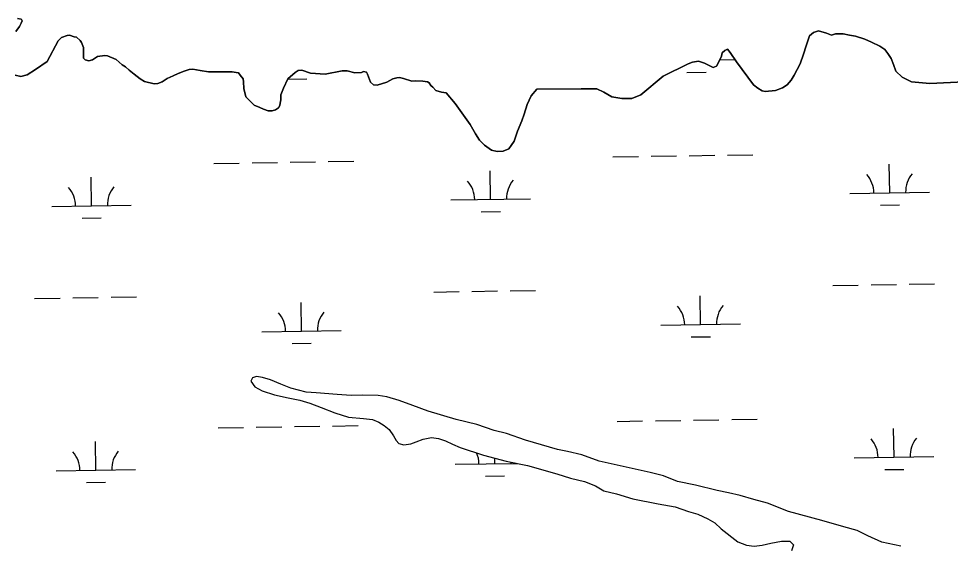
# Model space of a CAD drawing. Extents: x 3855477 to 3893699, y 299188 to 325115.
# Drawn here: x 3863358 to 3864530, y 321311 to 321974 of the extents above; entities that cross this region are included whole.
import ezdxf

# ---------------------------------------------------------------- set-up
doc = ezdxf.new("R2010")
doc.units = 0
doc.layers.add('V-TOPO-SHOR', color=7, linetype='Continuous')
doc.layers.add('V-WETL-SWMP', color=7, linetype='Continuous')

msp = doc.modelspace()

# ---------------------------------------------------------------- linework, layer by layer
at = {"layer": 'V-TOPO-SHOR'}
for points in [[(3863354.5, 321957.9), (3863359.2, 321964.1), (3863361.4, 321968.3), (3863362.4, 321971.4), (3863361.9, 321973), (3863361.4, 321973.5), (3863356.7, 321974)], [(3863705.9, 321906.1), (3863696.5, 321898.3), (3863691.2, 321886.4), (3863688, 321878.1), (3863688, 321871.9), (3863686.9, 321867.7), (3863686.4, 321864.6), (3863684.8, 321862), (3863681.2, 321859.4), (3863677, 321857.9), (3863671.8, 321857.9), (3863666.1, 321860), (3863661.4, 321862.1), (3863654.2, 321865.3), (3863643.8, 321875.7), (3863641.3, 321886.2), (3863640.8, 321894.5), (3863640.3, 321898.1), (3863636.7, 321902.8), (3863634.6, 321906), (3863634.1, 321906), (3863626.8, 321907), (3863596.7, 321907.2), (3863586.3, 321908.8), (3863577.4, 321910.4), (3863572.7, 321909.9), (3863566.5, 321907.9), (3863558.7, 321904.8), (3863552.4, 321902.2), (3863545.1, 321898.6), (3863538.8, 321894.5), (3863533.1, 321892.5), (3863528.4, 321892), (3863516.5, 321895.1), (3863510.8, 321898.3), (3863503.5, 321904.1), (3863497.3, 321909.3), (3863492.7, 321913.5), (3863488.5, 321916.1), (3863480.7, 321922.4), (3863469.8, 321927.1), (3863466.7, 321927.7), (3863457.4, 321926.2), (3863451.1, 321922), (3863446.4, 321921), (3863441.7, 321922.1), (3863439.7, 321924.2), (3863439.7, 321937.7), (3863437.2, 321944), (3863435.6, 321946.6), (3863431, 321950.7), (3863427.8, 321951.3), (3863422.1, 321953.4), (3863419, 321952.9), (3863412.2, 321950.3), (3863408, 321946.2), (3863393.9, 321920.3), (3863379.2, 321909.9), (3863368.8, 321903.2), (3863361, 321901.2), (3863353.7, 321902.8)], [(3864394.9, 321954.7), (3864390.8, 321954.7), (3864385.5, 321954.8), (3864380.3, 321953.2), (3864374, 321955.9), (3864364.1, 321958.5), (3864357.8, 321956.5), (3864352.5, 321952.3), (3864348.3, 321939.8), (3864345.1, 321929.3), (3864340.8, 321917.3), (3864333.4, 321902.7), (3864329.7, 321896.4), (3864324.5, 321890.7), (3864318.7, 321887.1), (3864309.8, 321883.5), (3864296.7, 321882.5), (3864293, 321883), (3864287.8, 321886.7), (3864282.1, 321890.9), (3864260.8, 321919.8), (3864253, 321931.4), (3864249.3, 321935.6), (3864246.2, 321934.1), (3864243, 321930.9), (3864242, 321926.8), (3864238.3, 321918.9), (3864235.6, 321914.2), (3864231.4, 321912.7), (3864220.5, 321918), (3864213.1, 321920.6), (3864205.3, 321919.1), (3864200, 321917), (3864168.5, 321901.5), (3864140.7, 321878.1), (3864129.1, 321873.5), (3864116.6, 321873.5), (3864104, 321875.7), (3864094.1, 321881.5), (3864085.2, 321885.7), (3864065.4, 321885.8), (3864009.9, 321885.1), (3864002.5, 321876.7), (3863997.7, 321865.8), (3863994, 321853.8), (3863990.8, 321845.4), (3863985.5, 321832.4), (3863981.2, 321819.8), (3863977.6, 321814.6), (3863974.4, 321810.4), (3863967.6, 321807.3), (3863959.7, 321806.8), (3863952.9, 321808.5), (3863944.1, 321814.8), (3863937.8, 321821.1), (3863932.6, 321829), (3863925.9, 321841), (3863907.2, 321867.3), (3863895.7, 321880.5), (3863890, 321881.5), (3863882.7, 321883.7), (3863879, 321887.9), (3863876.4, 321890), (3863874.3, 321893.1), (3863872.3, 321894.7), (3863866.5, 321895.3), (3863857.6, 321895.9), (3863852.4, 321895.4), (3863841.9, 321898.6), (3863837.2, 321900.1), (3863833.6, 321899.6), (3863828.8, 321898.1), (3863821, 321894), (3863808.9, 321890.4), (3863804.2, 321890.9), (3863800.6, 321894.1), (3863796.9, 321904), (3863795.4, 321906.7), (3863791.7, 321907.7), (3863789.1, 321906.2), (3863780.7, 321905.7), (3863771.3, 321908.4), (3863765, 321908.4), (3863743.6, 321904.3), (3863725.2, 321905.5), (3863714.3, 321909.2), (3863709.6, 321908.7), (3863705.9, 321906.1)], [(3864546.9, 321894.7), (3864504, 321892.4), (3864481, 321894.6), (3864469, 321900.4), (3864461.2, 321907.8), (3864458.1, 321916.2), (3864455.5, 321924), (3864451.3, 321930.3), (3864447.2, 321935.1), (3864440.9, 321939.3), (3864430.5, 321944.6), (3864422.1, 321948.3), (3864410.6, 321952), (3864402.8, 321953.1), (3864394.9, 321954.7)], [(3864467.6, 321310.4), (3864443.7, 321315.3), (3864425.9, 321323.3), (3864412.4, 321330.2), (3864395.7, 321334.6), (3864368.3, 321342.7), (3864326.2, 321354.1), (3864300, 321364.6), (3864282.5, 321369.1), (3864265.4, 321373.9), (3864250.7, 321377.6), (3864236.4, 321380.5), (3864209.4, 321387), (3864186.7, 321391.9), (3864169.2, 321398.7), (3864152.2, 321403.2), (3864114.4, 321411.4), (3864088.2, 321417.1), (3864066.3, 321425.1), (3864048.4, 321429.6), (3864035.7, 321432.1), (3863995.6, 321443.8), (3863971.8, 321451.9), (3863955.9, 321456), (3863934.4, 321463.3), (3863908.2, 321469.8), (3863873.3, 321480.3), (3863853.8, 321487.2), (3863836.7, 321493.6), (3863821.2, 321498.1), (3863810.1, 321500.1), (3863791, 321500.2), (3863776.3, 321499.9), (3863758.8, 321501.2), (3863732.1, 321503.3), (3863719.8, 321504.2), (3863700.3, 321509.1), (3863688, 321514.3), (3863674.9, 321519.6), (3863664.6, 321522.4), (3863657.4, 321523.6), (3863652.3, 321522.1), (3863650.2, 321518.1), (3863655, 321510.9), (3863664.5, 321505.7), (3863680, 321500.8), (3863697.1, 321496.8), (3863711.8, 321493.9), (3863724.5, 321490.3), (3863738.4, 321484.6), (3863755.9, 321478.2), (3863772.9, 321472.5), (3863791.6, 321470.8), (3863803.2, 321469.5), (3863811.1, 321466.3), (3863817.9, 321462.3), (3863824.2, 321457.1), (3863829.7, 321449.1), (3863832.9, 321443.1), (3863836.4, 321439.5), (3863842.4, 321437.9), (3863851.5, 321439), (3863857.9, 321441.4)], [(3863857.9, 321441.4), (3863866.7, 321444.9), (3863877.5, 321446.9), (3863886.2, 321446), (3863894.9, 321442.8), (3863903.7, 321438.8), (3863913.2, 321434.3), (3863942.6, 321425), (3863971.2, 321417.3), (3863998.2, 321412), (3864034.8, 321401.4), (3864052.2, 321395.8), (3864069.7, 321391.7), (3864083.6, 321386.1), (3864093.9, 321380), (3864109.8, 321376), (3864130.5, 321369.9), (3864162.3, 321363.4), (3864183.8, 321359.7), (3864200.4, 321354), (3864212.4, 321350.8), (3864224.7, 321344.7), (3864233.4, 321339.9), (3864241.7, 321332.3), (3864262.3, 321315.9), (3864273.4, 321311.8), (3864283, 321310.2), (3864293.3, 321311.7), (3864304.1, 321314), (3864317.2, 321316.8), (3864328, 321316.7), (3864332.7, 321311.9), (3864329.9, 321304.4)]]:
    msp.add_lwpolyline(points, dxfattribs=at)
at = {"layer": 'V-WETL-SWMP'}
for p, q in [((3864239.8, 321922.2), (3864258.9, 321922.6)), ((3864198.5, 321906.1), (3864222.5, 321906.5)), ((3863696.7, 321898), (3863720.7, 321898.4)), ((3864105.4, 321800), (3864137.4, 321800.5)), ((3864153.4, 321800.8), (3864185.4, 321801.3)), ((3864201.4, 321801.5), (3864233.4, 321802.1)), ((3864249.4, 321802.3), (3864281.4, 321802.8)), ((3863603.6, 321791.8), (3863635.6, 321792.3)), ((3863651.6, 321792.6), (3863683.6, 321793.1)), ((3863699.6, 321793.4), (3863731.5, 321793.9)), ((3863747.5, 321794.1), (3863779.5, 321794.7)), ((3864453.5, 321754.9), (3864452.9, 321790.9)), ((3863951.7, 321746.7), (3863951.1, 321782.7)), ((3863449.8, 321738.5), (3863449.2, 321774.5)), ((3864403.5, 321754.1), (3864503.5, 321755.7)), ((3863901.7, 321745.9), (3864001.7, 321747.5)), ((3863399.8, 321737.7), (3863499.8, 321739.4)), ((3863939.9, 321731.1), (3863963.9, 321731.5)), ((3864441.8, 321739.3), (3864465.8, 321739.7)), ((3863438.1, 321722.9), (3863462.1, 321723.3)), ((3864382, 321638.3), (3864414, 321638.8)), ((3864430, 321639.1), (3864462, 321639.6)), ((3864478, 321639.8), (3864510, 321640.4)), ((3863880.1, 321630.1), (3863912.1, 321630.6)), ((3863928.1, 321630.9), (3863960.1, 321631.4)), ((3863976.1, 321631.7), (3864008.1, 321632.2)), ((3864215.7, 321589.1), (3864215.1, 321625.1)), ((3863378.3, 321621.9), (3863410.3, 321622.4)), ((3863426.3, 321622.7), (3863458.3, 321623.2)), ((3863474.3, 321623.5), (3863506.3, 321624)), ((3863713.9, 321581), (3863713.3, 321617)), ((3864165.7, 321588.3), (3864265.7, 321589.9)), ((3863663.9, 321580.1), (3863763.9, 321581.8)), ((3863702.1, 321565.3), (3863726.1, 321565.7)), ((3864204, 321573.5), (3864228, 321573.9)), ((3863657, 321459.9), (3863689, 321460.5)), ((3863705, 321460.7), (3863737, 321461.2)), ((3863753, 321461.5), (3863785, 321462)), ((3864110.8, 321467.3), (3864142.8, 321467.9)), ((3864158.8, 321468.1), (3864190.8, 321468.6)), ((3864206.8, 321468.9), (3864238.8, 321469.4)), ((3864254.8, 321469.7), (3864286.8, 321470.2)), ((3863609, 321459.2), (3863641, 321459.7)), ((3864458.9, 321422.3), (3864458.3, 321458.3)), ((3863455.2, 321405.9), (3863454.7, 321441.9)), ((3863907.1, 321413.3), (3863985.2, 321414.5)), ((3863957.1, 321414.1), (3863957, 321421.1)), ((3864408.9, 321421.4), (3864508.9, 321423.1)), ((3863405.2, 321405.1), (3863505.2, 321406.7)), ((3864447.2, 321406.6), (3864471.2, 321407)), ((3863443.5, 321390.3), (3863467.5, 321390.7)), ((3863945.3, 321398.5), (3863969.3, 321398.9))]:
    msp.add_line(p, q, dxfattribs=at)
for points in [[(3863356.7, 321974), (3863361.4, 321973.5), (3863361.9, 321973), (3863362.4, 321971.4), (3863361.4, 321968.3), (3863359.2, 321964.1), (3863354.5, 321957.9)], [(3863353.7, 321902.8), (3863361, 321901.2), (3863368.8, 321903.2), (3863379.2, 321909.9), (3863393.9, 321920.3), (3863408, 321946.2), (3863412.2, 321950.3), (3863419, 321952.9), (3863422.1, 321953.4), (3863427.8, 321951.3), (3863431, 321950.7), (3863435.6, 321946.6), (3863437.2, 321944), (3863439.7, 321937.7), (3863439.7, 321924.2), (3863441.7, 321922.1), (3863446.4, 321921), (3863451.1, 321922)], [(3864213.1, 321920.6), (3864220.5, 321918), (3864231.4, 321912.7), (3864235.6, 321914.2), (3864238.3, 321918.9), (3864242, 321926.8), (3864243, 321930.9), (3864246.2, 321934.1), (3864249.3, 321935.6), (3864253, 321931.4), (3864260.8, 321919.8), (3864282.1, 321890.9), (3864287.8, 321886.7), (3864293, 321883), (3864296.7, 321882.5), (3864309.8, 321883.5), (3864318.7, 321887.1), (3864324.5, 321890.7), (3864329.7, 321896.4), (3864333.4, 321902.7), (3864340.8, 321917.3), (3864345.1, 321929.3), (3864348.3, 321939.8), (3864352.5, 321952.3), (3864357.8, 321956.5), (3864364.1, 321958.5), (3864374, 321955.9), (3864380.3, 321953.2), (3864385.5, 321954.8), (3864390.8, 321954.7), (3864394.9, 321954.7), (3864402.8, 321953.1), (3864410.6, 321952), (3864422.1, 321948.3), (3864430.5, 321944.6), (3864440.9, 321939.3), (3864447.2, 321935.1), (3864451.3, 321930.3), (3864455.5, 321924), (3864458.1, 321916.2), (3864461.2, 321907.8), (3864469, 321900.4), (3864481, 321894.6), (3864504, 321892.4), (3864546.9, 321894.7)], [(3863451.1, 321922), (3863457.4, 321926.2), (3863466.7, 321927.7), (3863469.8, 321927.1), (3863480.7, 321922.4), (3863488.5, 321916.1), (3863492.7, 321913.5), (3863497.3, 321909.3), (3863503.5, 321904.1), (3863510.8, 321898.3), (3863516.5, 321895.1), (3863528.4, 321892), (3863533.1, 321892.5), (3863538.8, 321894.5), (3863545.1, 321898.6), (3863552.4, 321902.2), (3863558.7, 321904.8), (3863566.5, 321907.9), (3863572.7, 321909.9), (3863577.4, 321910.4), (3863586.3, 321908.8), (3863596.7, 321907.2), (3863626.8, 321907), (3863634.1, 321906), (3863634.6, 321906), (3863636.7, 321902.8), (3863640.3, 321898.1), (3863640.8, 321894.5), (3863641.3, 321886.2), (3863643.8, 321875.7), (3863654.2, 321865.3), (3863661.4, 321862.1), (3863666.1, 321860), (3863671.8, 321857.9), (3863677, 321857.9), (3863681.2, 321859.4), (3863684.8, 321862), (3863686.4, 321864.6), (3863686.9, 321867.7), (3863688, 321871.9), (3863688, 321878.1), (3863691.2, 321886.4), (3863696.5, 321898.3), (3863705.9, 321906.1), (3863709.6, 321908.7), (3863714.3, 321909.2), (3863725.2, 321905.5), (3863743.6, 321904.3), (3863765, 321908.4), (3863771.3, 321908.4), (3863780.7, 321905.7), (3863789.1, 321906.2), (3863791.7, 321907.7), (3863795.4, 321906.7), (3863796.9, 321904), (3863800.6, 321894.1), (3863804.2, 321890.9), (3863808.9, 321890.4), (3863821, 321894), (3863828.8, 321898.1), (3863833.6, 321899.6), (3863837.2, 321900.1), (3863841.9, 321898.6), (3863852.4, 321895.4), (3863857.6, 321895.9), (3863866.5, 321895.3), (3863872.3, 321894.7), (3863874.3, 321893.1), (3863876.4, 321890), (3863879, 321887.9), (3863882.7, 321883.7), (3863890, 321881.5), (3863895.7, 321880.5), (3863907.2, 321867.3), (3863925.9, 321841), (3863932.6, 321829), (3863937.8, 321821.1), (3863944.1, 321814.8), (3863952.9, 321808.5), (3863959.7, 321806.8), (3863967.6, 321807.3), (3863974.4, 321810.4), (3863977.6, 321814.6), (3863981.2, 321819.8), (3863985.5, 321832.4), (3863990.8, 321845.4), (3863994, 321853.8), (3863997.7, 321865.8), (3864002.5, 321876.7), (3864009.9, 321885.1), (3864065.4, 321885.8), (3864085.2, 321885.7), (3864094.1, 321881.5), (3864104, 321875.7), (3864116.6, 321873.5), (3864129.1, 321873.5), (3864140.7, 321878.1), (3864168.5, 321901.5), (3864200, 321917), (3864205.3, 321919.1), (3864213.1, 321920.6)], [(3864467.6, 321310.4), (3864443.7, 321315.3), (3864425.9, 321323.3), (3864412.4, 321330.2), (3864395.7, 321334.6), (3864368.3, 321342.7), (3864326.2, 321354.1), (3864300, 321364.6), (3864282.5, 321369.1), (3864265.4, 321373.9), (3864250.7, 321377.6), (3864236.4, 321380.5), (3864209.4, 321387), (3864186.7, 321391.9), (3864169.2, 321398.7), (3864152.2, 321403.2), (3864114.4, 321411.4), (3864088.2, 321417.1), (3864066.3, 321425.1), (3864048.5, 321429.6), (3864035.7, 321432.1), (3863995.6, 321443.8), (3863971.8, 321451.9), (3863955.9, 321456), (3863934.4, 321463.3), (3863908.2, 321469.8), (3863873.3, 321480.3), (3863853.8, 321487.2), (3863836.7, 321493.6), (3863821.2, 321498.1), (3863810.1, 321500.1), (3863791, 321500.2), (3863776.3, 321499.9), (3863758.8, 321501.2), (3863732.1, 321503.3), (3863719.8, 321504.2), (3863700.3, 321509.1), (3863688, 321514.3), (3863674.9, 321519.6), (3863664.6, 321522.4), (3863657.4, 321523.6), (3863652.3, 321522.1), (3863650.2, 321518.1), (3863655, 321510.9), (3863664.5, 321505.7), (3863680, 321500.8), (3863697.1, 321496.8), (3863711.8, 321493.9), (3863724.5, 321490.3), (3863738.4, 321484.6), (3863755.9, 321478.2), (3863772.9, 321472.5), (3863791.6, 321470.8), (3863803.2, 321469.5), (3863811.1, 321466.3), (3863817.9, 321462.3), (3863824.2, 321457.1), (3863829.7, 321449.1), (3863832.9, 321443.1), (3863836.4, 321439.5), (3863842.4, 321437.9), (3863851.5, 321439), (3863857.9, 321441.4), (3863866.7, 321444.9), (3863877.5, 321446.9), (3863886.2, 321446), (3863894.9, 321442.8), (3863903.7, 321438.8), (3863913.2, 321434.3), (3863942.6, 321425), (3863971.2, 321417.3), (3863998.2, 321412), (3864034.8, 321401.4), (3864052.2, 321395.8), (3864069.7, 321391.7), (3864083.6, 321386.1), (3864093.9, 321380), (3864109.8, 321376), (3864130.5, 321369.9), (3864162.3, 321363.4), (3864183.8, 321359.7), (3864200.4, 321354)], [(3864200.4, 321354), (3864212.4, 321350.8), (3864224.7, 321344.7), (3864233.4, 321339.9), (3864241.7, 321332.3), (3864262.3, 321315.9), (3864273.4, 321311.8), (3864283, 321310.2), (3864293.3, 321311.7), (3864304.1, 321314), (3864317.2, 321316.8), (3864328, 321316.7), (3864332.7, 321311.9), (3864329.9, 321304.4)]]:
    msp.add_lwpolyline(points, dxfattribs=at)
for centre, start, end in [((3864398.3, 321754.5), 0.1615, 41.7052), ((3864508.7, 321756.3), 140.1615, 181.7052), ((3863896.4, 321746.3), 0.1615, 41.7052), ((3864006.9, 321748.1), 140.1615, 181.7052), ((3863394.6, 321738.1), 0.1615, 41.7052), ((3863505, 321739.9), 140.1615, 181.7052), ((3864270.9, 321590.5), 140.1615, 181.7052), ((3863658.6, 321580.5), 0.1615, 41.7052), ((3863769.1, 321582.3), 140.1615, 181.7052), ((3864160.5, 321588.7), 0.1615, 41.7052), ((3864403.7, 321421.8), 0.1615, 41.7052), ((3864514.2, 321423.6), 140.1615, 181.7052), ((3863400, 321405.5), 0.1615, 41.7052), ((3863510.5, 321407.3), 140.1615, 181.7052), ((3863901.8, 321413.7), 0.1615, 23.4477), ((3864012.3, 321415.5), 178.8786, 181.7052)]:
    msp.add_arc(centre, 35.2, start, end, dxfattribs=at)

doc.saveas('drawing.dxf')
